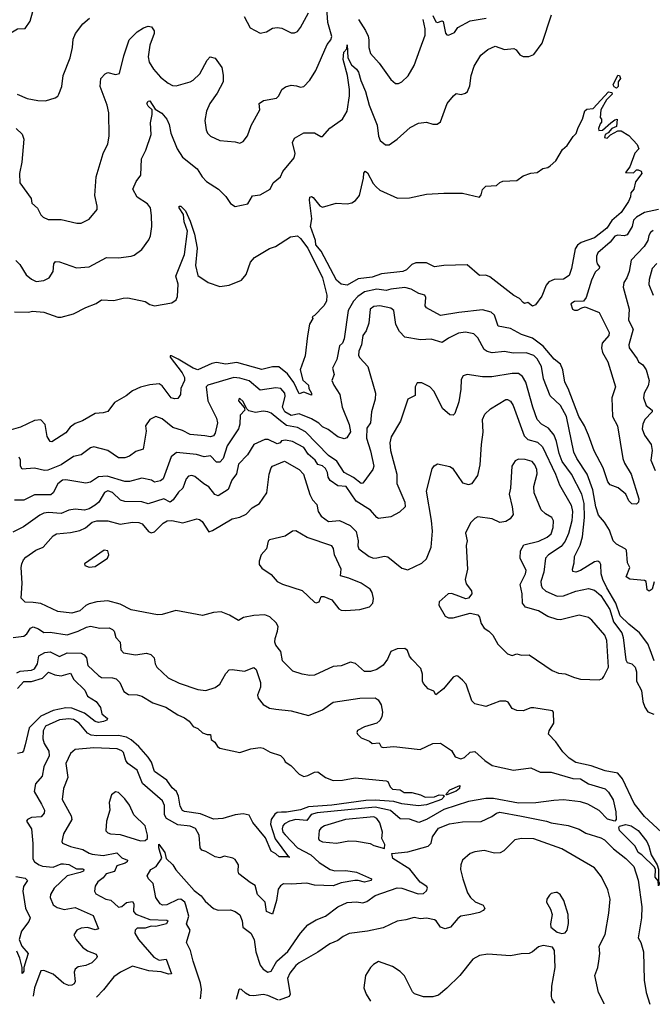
# Model space of a CAD drawing. Extents: x 1552033 to 1694788, y 811965 to 917215.
# Tile 394 of 632: x 1650519 to 1654586, y 830679 to 837003. Entities that reach past the tile are written whole.
import ezdxf

# ---------------------------------------------------------------- set-up
doc = ezdxf.new("R2010")
doc.units = 0

msp = doc.modelspace()

# ---------------------------------------------------------------- linework, layer by layer
at = {"layer": '0CON20XD'}
for points in [[(1650405, 836898), (1650435, 836902.5), (1650505, 836943.8), (1650553.6, 836946.4), (1650587, 836993), (1650625.5, 837135)], [(1650496.7, 836305), (1650535, 836268.8), (1650544.4, 836235), (1650531.7, 836088.3), (1650518, 836015), (1650518.8, 835955), (1650593.3, 835855), (1650597.5, 835825), (1650633, 835793), (1650655, 835750), (1650670, 835735), (1650700.9, 835720.9), (1650785, 835719.2), (1650886.1, 835696.1), (1650915, 835696.2), (1650965, 835721.2), (1651015.8, 835785), (1651017.1, 835805), (1651000.8, 835875), (1651010, 835995), (1651055, 836143.3), (1651085, 836206.7), (1651093.3, 836255), (1651092.1, 836405), (1651081.8, 836455), (1651036, 836575), (1651041.2, 836625), (1651067.5, 836655), (1651085, 836663.3), (1651135, 836651.2), (1651161.2, 836658.8), (1651187.9, 836772.1), (1651223.3, 836875), (1651274.2, 836925), (1651315, 836950.9), (1651345, 836962.1), (1651366.9, 836956.9), (1651382.7, 836932.7), (1651382.7, 836915), (1651355, 836840), (1651344.2, 836765), (1651350.5, 836730.5), (1651378.6, 836685), (1651424.2, 836635), (1651472.5, 836595), (1651501.4, 836581.4), (1651525, 836579.5), (1651615, 836604.6), (1651635, 836615.6), (1651677.5, 836655), (1651725, 836743.3), (1651744.1, 836765.9), (1651775.8, 836755.8), (1651817.3, 836697.3), (1651827.3, 836647.3), (1651825.8, 836605), (1651788.2, 836531.8), (1651741.1, 836465), (1651720.6, 836415), (1651708.1, 836355), (1651718.1, 836295), (1651726.9, 836275), (1651745, 836255.6), (1651805, 836227.8), (1651905, 836219.2), (1651935, 836210.8), (1651955, 836220), (1651983.6, 836256.4), (1652007, 836323), (1652062.5, 836425), (1652057.5, 836465), (1652085.9, 836484.1), (1652169.7, 836500.3), (1652183.8, 836515), (1652203.3, 836555), (1652227.3, 836572.7), (1652265, 836582), (1652297.7, 836577.7), (1652325, 836570), (1652345, 836574.2), (1652384.3, 836615.7), (1652423.6, 836676.4), (1652495.6, 836845), (1652520, 836875), (1652524.5, 836895.5), (1652499.7, 836985), (1652493.1, 837076.9)], [(1650503.3, 836525), (1650567.2, 836497.2), (1650636, 836484), (1650685, 836482), (1650747.7, 836502.3), (1650765, 836513.3), (1650771.2, 836525), (1650790, 836575), (1650798.8, 836645), (1650842.3, 836757.7), (1650857.5, 836825), (1650862, 836878), (1650877.5, 836915), (1650923.8, 836976.2), (1650966.7, 837013.3)], [(1651370, 836425), (1651345, 836447.5), (1651336.1, 836465), (1651345, 836481.2), (1651355, 836481.5), (1651388.9, 836428.9), (1651432.9, 836402.9), (1651464.3, 836365), (1651480.6, 836330.6), (1651490.9, 836275), (1651530.4, 836175), (1651565, 836120), (1651660, 836045), (1651692, 835995), (1651720, 835965), (1651796.2, 835915), (1651845, 835868.8), (1651875, 835823.3), (1651905, 835803.3), (1651985, 835820.8), (1652015, 835872.5), (1652065, 835878.8), (1652130, 835915), (1652148, 835955), (1652195, 835994), (1652211.1, 836028.9), (1652283.1, 836116.9), (1652288.9, 836145), (1652272, 836215), (1652285, 836242.5), (1652345, 836275.8), (1652392.5, 836277.5), (1652415, 836276.2), (1652455, 836253.3), (1652465, 836253.3), (1652512.6, 836307.4), (1652595, 836364.3), (1652624, 836416), (1652640, 836515), (1652640, 836555), (1652626.7, 836645), (1652598.3, 836748.3), (1652602.7, 836795), (1652622.7, 836817.3), (1652625, 836842.5), (1652628.7, 836758.7), (1652652.8, 836712.8), (1652685, 836685.4), (1652696.4, 836666.4), (1652712.1, 836612.1), (1652742.2, 836542.2), (1652764.7, 836455), (1652816.4, 836325), (1652824.6, 836254.6), (1652836.6, 836226.6), (1652869.7, 836199.7), (1652895, 836198.6), (1652944.6, 836235.4), (1653028, 836312), (1653081.7, 836338.3), (1653135, 836346.2), (1653175, 836333.3), (1653203, 836333), (1653225, 836347.5), (1653266.7, 836465), (1653306.7, 836515), (1653325, 836530), (1653357.7, 836522.3), (1653385, 836531.2), (1653397.3, 836542.7), (1653412.3, 836577.7), (1653422, 836645), (1653441.2, 836705), (1653483.8, 836775), (1653527.7, 836812.3), (1653575, 836834), (1653635, 836812.9), (1653695, 836818), (1653709.7, 836809.7), (1653735, 836776.7), (1653755, 836766.7), (1653793, 836767), (1653825, 836780), (1653878.1, 836851.9), (1653938.6, 837035)], [(1651962.9, 837025), (1652000.3, 836950.3), (1652065, 836916.7), (1652104.6, 836925.4), (1652145, 836948.5), (1652175, 836953.3), (1652205, 836950), (1652265, 836918), (1652285, 836920), (1652305, 836928), (1652325, 836953.8), (1652375, 837048)], [(1652696.5, 837005), (1652742.2, 836935), (1652758.6, 836898.6), (1652764.4, 836875), (1652763.5, 836825), (1652775, 836786.2), (1652830.8, 836725), (1652905, 836618.8), (1652935, 836593.3), (1652955, 836593.8), (1652975, 836603.8), (1653016.3, 836643.7), (1653055, 836710), (1653094.4, 836815.6), (1653125.5, 836904.5), (1653125.9, 836944.1), (1653113.6, 837005)], [(1653175, 837030), (1653195, 836990.6), (1653205, 836985.6), (1653235, 836996.8), (1653241.5, 836991.5), (1653256.6, 836916.6), (1653265, 836905.6), (1653275, 836904.6), (1653315, 836920.5), (1653335, 836954.3), (1653415, 836997.1), (1653516.6, 837013.4)], [(1654355, 836564.3), (1654341.2, 836571.2), (1654334.4, 836585.6), (1654365, 836648), (1654375.5, 836645.5), (1654380.6, 836625), (1654365.7, 836604.3), (1654366.6, 836573.4), (1654355, 836564.3)], [(1653815, 835164.2), (1653785, 835187.5), (1653765, 835181.2), (1653755, 835186.7), (1653733, 835213), (1653695, 835230.8), (1653541.2, 835351.2), (1653515, 835362.5), (1653475, 835360), (1653395, 835428.4), (1653245, 835424.1), (1653185, 835415.3), (1653135, 835441.6), (1653065, 835441), (1653038.9, 835431.1), (1653005, 835397), (1652981.9, 835385), (1652845, 835371.6), (1652785, 835350.2), (1652695, 835338.4), (1652625, 835298.1), (1652585, 835304.1), (1652555, 835331.2), (1652456, 835516), (1652422.2, 835557.8), (1652420, 835585), (1652388.2, 835675), (1652397.7, 835725), (1652381.5, 835845), (1652385, 835863.3), (1652395, 835868), (1652405, 835862), (1652448.3, 835808.3), (1652465, 835800), (1652554.1, 835825.9), (1652625, 835821.5), (1652655, 835827.8), (1652677.8, 835842.2), (1652704.4, 835875), (1652730, 835985), (1652732.1, 836017.9), (1652740, 836030), (1652755, 836020.8), (1652791.8, 835951.8), (1652809.8, 835929.8), (1652835, 835909.2), (1652947.8, 835857.8), (1653025, 835858.2), (1653135, 835882.1), (1653245, 835888.4), (1653365, 835890), (1653475, 835863.3), (1653485, 835877.5), (1653495, 835913.3), (1653515, 835933.8), (1653585, 835937.5), (1653605, 835957.5), (1653625, 835966.7), (1653715, 835970), (1653755, 836000), (1653805, 836017.5), (1653845, 836022.5), (1653882, 836048), (1653915, 836054.2), (1653930, 836065), (1653965, 836096.7), (1654009.3, 836170.7), (1654038.6, 836195), (1654076.9, 836253.1), (1654097, 836273), (1654108.8, 836311.2), (1654137.5, 836365), (1654152.7, 836417.3), (1654165, 836428.8), (1654206.6, 836433.4), (1654305, 836540), (1654325.5, 836535.5), (1654327.1, 836525), (1654291.5, 836488.5), (1654254.4, 836425), (1654250, 836375), (1654260, 836365), (1654260, 836345), (1654250, 836335), (1654240, 836305), (1654241.7, 836291.7), (1654265, 836293.3), (1654318.3, 836341.7), (1654345, 836361.2), (1654360, 836365), (1654355, 836317.5), (1654326.2, 836305), (1654302.7, 836277.3), (1654283.3, 836265), (1654277.5, 836247.5), (1654295, 836242.5), (1654317, 836263), (1654365, 836290), (1654385, 836290), (1654435, 836260), (1654488.3, 836201.7), (1654500, 836175), (1654473, 836147), (1654441.7, 836058.3), (1654412.5, 836022.5), (1654465, 836020), (1654485, 836040), (1654495, 836040), (1654515, 836030), (1654517.5, 836015), (1654478.3, 835961.7), (1654466, 835915), (1654448.3, 835891.7), (1654445.8, 835865), (1654432.5, 835835), (1654385, 835764), (1654325.8, 835714.2), (1654294.4, 835665), (1654215, 835601.9), (1654128.5, 835571.5), (1654104.7, 835555.3), (1654088.8, 835531.2), (1654065.5, 835404.5), (1654050.3, 835359.7), (1654013.9, 835336.1), (1653954.5, 835335.5), (1653920.7, 835319.3), (1653902.5, 835297.5), (1653875, 835226.7), (1653835, 835172.5), (1653815, 835164.2)], [(1650495, 835456), (1650520.3, 835430.3), (1650561.4, 835365), (1650595, 835336.1), (1650625, 835322), (1650675, 835328.8), (1650709.2, 835345), (1650734.5, 835385), (1650738.6, 835435), (1650750, 835450), (1650775, 835447.3), (1650885, 835410), (1650965, 835416.9), (1651077.5, 835475), (1651155, 835473.1), (1651235, 835483.5), (1651255, 835491.4), (1651303.6, 835526.4), (1651349.8, 835590.2), (1651360, 835615), (1651367.5, 835675), (1651366.9, 835745), (1651359.1, 835795), (1651340.5, 835820.5), (1651275, 835862.5), (1651246, 835915), (1651268, 835965), (1651298.1, 836005), (1651300.9, 836109.1), (1651329.2, 836165), (1651363.7, 836266.3), (1651359.3, 836340.7), (1651371.1, 836395), (1651370, 836425)], [(1650485, 835128), (1650575, 835125.6), (1650600.5, 835130.5), (1650675, 835125.6), (1650765, 835092), (1650785, 835092.5), (1650865, 835114), (1650944.6, 835155.4), (1651010, 835180), (1651045, 835204), (1651125, 835199.2), (1651184.5, 835215.5), (1651215, 835217.5), (1651325, 835193.1), (1651355, 835173.1), (1651385, 835164.5), (1651496.7, 835185), (1651523.8, 835205), (1651534, 835225), (1651536.7, 835305), (1651522.9, 835355), (1651577.5, 835495), (1651596.7, 835645), (1651576.2, 835705), (1651571.1, 835751.1), (1651544.2, 835795), (1651543.8, 835805), (1651555, 835806.2), (1651584, 835775), (1651615, 835708.8), (1651642.7, 835625), (1651660, 835535), (1651649.3, 835425), (1651665, 835360), (1651731.2, 835315), (1651805, 835290), (1651865, 835297.8), (1651945, 835330), (1651974, 835366), (1652003.3, 835445), (1652028, 835475), (1652125, 835534.5), (1652162.8, 835547.2), (1652260.7, 835609.3), (1652305, 835616.1), (1652325, 835598.4), (1652370.3, 835535), (1652464.4, 835345), (1652494, 835235), (1652490.9, 835195), (1652474, 835166), (1652415, 835102.5), (1652400, 835095), (1652402.5, 835085), (1652382.5, 835047.5), (1652368.2, 834971.8), (1652353.3, 834845), (1652322.5, 834755), (1652338.7, 834688.7), (1652375, 834656.2), (1652376.7, 834635), (1652394, 834605), (1652395, 834591.2), (1652345, 834610), (1652315, 834600.8), (1652282.1, 834672.1), (1652239.4, 834729.4), (1652184.1, 834774.1), (1652145, 834774.5), (1652075, 834756.7), (1651915, 834801), (1651845, 834791.2), (1651785, 834800.6), (1651755, 834794.7), (1651665, 834755.2), (1651635, 834765.4), (1651537.3, 834822.7), (1651495, 834844.2), (1651486.7, 834843.3), (1651485.8, 834835), (1651563.5, 834735), (1651579.2, 834705), (1651578.7, 834685), (1651554.1, 834635), (1651553.6, 834595), (1651535, 834570.3), (1651515, 834567.1), (1651491.8, 834575), (1651435, 834652.2), (1651415, 834664.4), (1651355, 834657.7), (1651295, 834642.2), (1651245, 834619.6), (1651203.1, 834586.9), (1651128.9, 834545), (1651085, 834487.5), (1651055, 834477.8), (1651005, 834473.1), (1650922.4, 834427.6), (1650875, 834409.2), (1650844.2, 834385.8), (1650815, 834348.9), (1650725, 834292.9), (1650714, 834295), (1650695, 834326), (1650683.1, 834403.1), (1650655, 834433.3), (1650615, 834428.6), (1650524.2, 834385.8), (1650465, 834368.1)], [(1654625.3, 835784.7), (1654535, 835764.2), (1654484.6, 835735), (1654464.7, 835715), (1654455.5, 835674.5), (1654425, 835621.8), (1654405.9, 835614.1), (1654365, 835618.9), (1654345, 835612), (1654315, 835574.1), (1654234.5, 835505), (1654226.4, 835485), (1654226.9, 835455), (1654231.2, 835435), (1654245.6, 835415), (1654244.4, 835405), (1654219.3, 835380.7), (1654195, 835330.8), (1654161.3, 835218.7), (1654144, 835196), (1654085, 835193.3), (1654062.7, 835177.3), (1654072.9, 835145), (1654085, 835137.5), (1654105, 835138), (1654132.5, 835152.5), (1654155, 835160), (1654243.3, 835123.3), (1654308.2, 834995), (1654306.5, 834975), (1654263.6, 834925), (1654258.9, 834895), (1654265.4, 834865), (1654299.3, 834805), (1654348.5, 834645), (1654324.5, 834575), (1654330.5, 834455), (1654362.1, 834395), (1654396.2, 834185), (1654407.1, 834155), (1654450.5, 834085), (1654499.2, 833925), (1654496.2, 833903.8), (1654485, 833892.5), (1654455, 833894.3), (1654435, 833914), (1654415.6, 833955.6), (1654365.5, 833995.5), (1654315, 834015.8), (1654300, 834035), (1654270.8, 834125), (1654211.5, 834235), (1654176.3, 834335), (1654149.3, 834395), (1654113.9, 834453.9), (1654045.8, 834635), (1654023.1, 834675), (1654010.6, 834755), (1653995, 834790.3), (1653955, 834822.5), (1653885, 834905.6), (1653815, 834956.8), (1653745, 834981.5), (1653675, 835019.1), (1653594.3, 835034.3), (1653571.5, 835105), (1653550.8, 835125), (1653495, 835140.4), (1653341.8, 835121.8), (1653224.1, 835104.1), (1653135, 835152), (1653125.5, 835165.5), (1653129.4, 835219.4), (1653122.5, 835235), (1653084.7, 835244.7), (1653035, 835272.2), (1652995, 835282.3), (1652905, 835273.2), (1652875, 835263.3), (1652815, 835273.3), (1652734.8, 835255.2), (1652693.5, 835226.5), (1652665.5, 835194.5), (1652629.7, 835135), (1652605, 834953.3), (1652595, 834926.7), (1652575, 834908.8), (1652558.5, 834821.5), (1652530, 834765), (1652540, 834725), (1652525.8, 834685), (1652537.8, 834655), (1652577.9, 834595), (1652592, 834515), (1652637.5, 834402.5), (1652644.6, 834355.4), (1652622.1, 834317.9), (1652605, 834311.4), (1652565, 834324.4), (1652502, 834372), (1652465, 834388.2), (1652441.7, 834411.7), (1652395, 834439.4), (1652315, 834472.7), (1652265, 834460.4), (1652224.1, 834485), (1652208, 834515), (1652224.7, 834585), (1652224, 834604), (1652198.6, 834635), (1652165, 834639.6), (1652065, 834624.5), (1651993.2, 834683.2), (1651935, 834701.9), (1651895, 834704.1), (1651728.8, 834655), (1651718.1, 834645), (1651727.3, 834555), (1651784.3, 834444.3), (1651791.3, 834415), (1651775, 834348), (1651765, 834330), (1651745.5, 834324.5), (1651708.7, 834331.3), (1651615, 834338.2), (1651565, 834364.6), (1651503.5, 834383.5), (1651435, 834439.6), (1651395, 834454.5), (1651355.7, 834435), (1651326.7, 834395), (1651331.2, 834361.2), (1651313.1, 834245), (1651265, 834230), (1651225, 834200), (1651195, 834189.3), (1651155, 834188.2), (1651086.3, 834236.3), (1650995, 834260.8), (1650975, 834252.9), (1650915, 834208.9), (1650865, 834198.1), (1650785, 834143.3), (1650700.1, 834109.9), (1650677.4, 834107.4), (1650615, 834122.4), (1650535.4, 834115.4), (1650524.6, 834134.6), (1650523.5, 834175), (1650515, 834194)], [(1654591.5, 835648.5), (1654573.5, 835636.5), (1654563.2, 835616.8), (1654556.6, 835585), (1654533.9, 835546.1), (1654450.2, 835459.8), (1654436.4, 835385), (1654422.3, 835345), (1654403.3, 835315), (1654399.4, 835285), (1654436.1, 835145), (1654433.2, 835073.2), (1654462.5, 835015), (1654435.6, 834915.6), (1654436.5, 834896.5), (1654488.6, 834825), (1654496, 834805), (1654525.5, 834785.5), (1654545.8, 834755), (1654565.6, 834685), (1654559.1, 834650.9), (1654533.5, 834605), (1654529.5, 834575), (1654546.9, 834525), (1654584.3, 834495), (1654584.3, 834485), (1654537.8, 834435), (1654524.4, 834405), (1654521.5, 834375), (1654535, 834334), (1654579.4, 834275), (1654585.4, 834235.4), (1654576.9, 834175), (1654605, 834108.6)], [(1654615, 835436.6), (1654585.3, 835405), (1654564.7, 835335), (1654563.2, 835303.2), (1654590.9, 835235)], [(1654597.6, 833392.4), (1654583.8, 833346.2), (1654565, 833332), (1654552.1, 833342.1), (1654545.6, 833395), (1654535, 833402), (1654440.5, 833410.5), (1654417.3, 833425), (1654442.2, 833485), (1654425.3, 833515), (1654418.9, 833595), (1654412, 833605), (1654355, 833635.5), (1654333.1, 833655), (1654310.8, 833725), (1654278.9, 833775), (1654240.2, 833820.2), (1654223.7, 833873.7), (1654203.1, 833983.1), (1654167.5, 834085), (1654099.7, 834185), (1654081.8, 834225), (1654033.6, 834455), (1653995, 834524.4), (1653928.3, 834588.3), (1653886, 834696), (1653872.6, 834775), (1653845, 834825.5), (1653825, 834846.8), (1653775, 834862.9), (1653691.3, 834861.3), (1653635, 834871.2), (1653555.4, 834864.6), (1653525, 834871.2), (1653504.5, 834885), (1653465, 834960.8), (1653437.5, 834985), (1653385, 834995.4), (1653339.3, 834990.7), (1653275, 834958.1), (1653235, 834928.9), (1653165, 834951.5), (1653095, 834946.4), (1652995, 834964.5), (1652959.9, 834999.9), (1652937.5, 835045), (1652923.3, 835135), (1652905, 835150.5), (1652835, 835164.5), (1652795, 835161.8), (1652771.5, 835145), (1652762.9, 835055), (1652745.6, 835005), (1652723.8, 834975), (1652717.2, 834915), (1652698.1, 834875), (1652697.4, 834847.4), (1652705, 834831.9), (1652757.5, 834775), (1652806.7, 834605), (1652803.3, 834565), (1652781.5, 834485), (1652773.3, 834415), (1652751.1, 834378.9), (1652748.9, 834315), (1652774.8, 834235), (1652795.3, 834135), (1652788, 834115), (1652725, 834026.1), (1652715, 834025.2), (1652665, 834063.7), (1652605, 834095.3), (1652557.4, 834167.4), (1652505, 834203.3), (1652357, 834357), (1652305, 834384.3), (1652235, 834397.1), (1652185.1, 834435.1), (1652135, 834476.2), (1652115, 834485.4), (1652085, 834487.9), (1652035, 834480.8), (1651992, 834492), (1651975.9, 834505.9), (1651955, 834551.2), (1651935, 834569.2), (1651926.7, 834565), (1651926, 834555), (1651961.7, 834511.7), (1651966.7, 834495), (1651936.5, 834463.5), (1651933.3, 834405), (1651924.7, 834375), (1651852.9, 834267.1), (1651826.7, 834185), (1651805, 834161.7), (1651785, 834162.1), (1651745, 834202), (1651705, 834196.3), (1651655, 834209.5), (1651527.5, 834222.5), (1651491.9, 834195), (1651441.1, 834055), (1651425, 834041.2), (1651385, 834033.8), (1651366.1, 834046.1), (1651305, 834059.2), (1651225, 834037.5), (1651195, 834036.6), (1651080.8, 834070.8), (1651025, 834067.3), (1650975, 834032.5), (1650945, 834025.4), (1650815, 834047.5), (1650795, 834045.8), (1650765, 834023.1), (1650733.1, 833965), (1650717.9, 833952.1), (1650615, 833951.8), (1650545, 833917.8), (1650485, 833918.1)], [(1654572.7, 832955), (1654556.5, 832995), (1654504.1, 833064.1), (1654435, 833120), (1654379.8, 833175), (1654350.3, 833255), (1654292.5, 833355), (1654268.5, 833408.5), (1654257.1, 833445), (1654253.8, 833503.8), (1654247.7, 833517.7), (1654235, 833524.4), (1654215, 833521.5), (1654125, 833465.7), (1654094.2, 833454.2), (1654075, 833460), (1654072, 833475), (1654082.5, 833515), (1654084.6, 833555), (1654122, 833628), (1654138, 833682), (1654149, 833805), (1654146.7, 833895), (1654131.9, 833955), (1654065.3, 834085), (1654006.3, 834166.3), (1653986.1, 834216.1), (1653970.3, 834295), (1653954.7, 834335), (1653919.2, 834379.2), (1653872.9, 834405), (1653845.3, 834435.3), (1653816.7, 834515), (1653773.3, 834675), (1653751.2, 834711.2), (1653725, 834730.4), (1653685, 834730.4), (1653555, 834709.7), (1653495, 834708.5), (1653395, 834724.2), (1653370, 834715), (1653357.9, 834692.1), (1653355, 834630), (1653341.2, 834548.8), (1653315.8, 834474.2), (1653305, 834463.3), (1653283.3, 834465), (1653236, 834505), (1653184.3, 834615), (1653155, 834645.7), (1653105, 834670), (1653075, 834670), (1653062, 834645), (1653060.9, 834589.1), (1653014.1, 834565.9), (1652995, 834508.8), (1652967.8, 834425), (1652906, 834324), (1652898.8, 834285), (1652903.5, 834236.5), (1652944.3, 834085), (1652942.9, 834025), (1652993.8, 833905), (1652996.7, 833875), (1652960.3, 833839.7), (1652905, 833810), (1652825, 833800), (1652815.7, 833805.7), (1652775, 833852), (1652681.7, 833911.7), (1652616.9, 834005), (1652565, 834009.5), (1652514.6, 834044.6), (1652501.4, 834065), (1652497.2, 834095), (1652485, 834119.7), (1652465, 834137.8), (1652435, 834145.9), (1652418, 834175), (1652372.9, 834212.9), (1652344.6, 834255), (1652272.5, 834295), (1652226.7, 834303.3), (1652201.2, 834298.8), (1652193.3, 834285), (1652175, 834278.1), (1652116.4, 834306.4), (1652095, 834307.8), (1652025, 834274.3), (1651982.6, 834207.4), (1651925, 834149.2), (1651912.9, 834087.1), (1651882.7, 834045), (1651858.2, 833985), (1651795, 833945.8), (1651773.3, 833953.3), (1651735, 834003.3), (1651702.1, 834022.1), (1651645, 834068.9), (1651624.5, 834075.5), (1651605, 834070.6), (1651588.9, 834055), (1651567.1, 833995), (1651540.7, 833969.3), (1651505, 833918.9), (1651485.3, 833904.7), (1651445, 833925.3), (1651345, 833894), (1651305, 833907.5), (1651195, 833908.7), (1651167.7, 833917.7), (1651115, 833965.4), (1651085, 833977.3), (1651065, 833965.8), (1651028.5, 833905), (1651005, 833884.7), (1650965, 833861.4), (1650935, 833853.2), (1650875, 833860.4), (1650835, 833852.3), (1650785, 833830.6), (1650705, 833837.4), (1650675, 833833.3), (1650648.7, 833821.3), (1650543.8, 833746.2), (1650475, 833711.2)], [(1654644.4, 831785), (1654534.8, 831884.8), (1654469.5, 831969.5), (1654395, 832128.1), (1654365, 832164.4), (1654282.4, 832177.6), (1654191.7, 832211.7), (1654095, 832232.3), (1654050.6, 832260.6), (1654010.7, 832300.7), (1653965.8, 832365), (1653919.2, 832415), (1653922.7, 832435), (1653953.5, 832485), (1653950, 832555), (1653943.3, 832565), (1653825, 832583.1), (1653805, 832582.5), (1653755.9, 832564.1), (1653715, 832566.2), (1653685, 832578.8), (1653659.5, 832619.5), (1653645, 832626.2), (1653605, 832626), (1653515, 832592), (1653445, 832610), (1653425, 832628.8), (1653388.1, 832735), (1653365, 832762), (1653335, 832786.2), (1653325, 832788.8), (1653305, 832781.2), (1653243.6, 832706.4), (1653195, 832667.5), (1653181.2, 832691.2), (1653145, 832705.7), (1653115, 832738.6), (1653109.2, 832755), (1653108.9, 832798.9), (1653098.5, 832835), (1653039.5, 832895), (1653024.6, 832915), (1653011.3, 832951.3), (1652994.5, 832964.5), (1652945, 832961.8), (1652905, 832945.5), (1652882.5, 832895), (1652855, 832857.1), (1652815, 832829.2), (1652775, 832815.7), (1652735.8, 832815.8), (1652678.3, 832868.3), (1652645, 832876.2), (1652585, 832854), (1652535, 832849.2), (1652415, 832793.1), (1652385, 832790), (1652335, 832800.6), (1652275, 832818), (1652208.5, 832885), (1652196.7, 832945), (1652166.2, 832985), (1652160, 833005), (1652161.2, 833028.8), (1652175.8, 833075.8), (1652181.4, 833105), (1652168.3, 833128.3), (1652127.6, 833167.6), (1652095, 833180), (1652025, 833176.9), (1651957.1, 833162.9), (1651925, 833143.3), (1651868.3, 833178.3), (1651815, 833199.2), (1651765, 833195.7), (1651695, 833176.2), (1651522.4, 833207.6), (1651435, 833183.8), (1651405, 833181.5), (1651235, 833213.5), (1651165, 833249.4), (1651085, 833270.6), (1651015, 833264.4), (1650965, 833250.9), (1650945, 833241.1), (1650905, 833205.4), (1650855, 833191.8), (1650765, 833203.1), (1650655, 833254.5), (1650605, 833260), (1650555, 833262), (1650527.3, 833287.3), (1650533.6, 833385), (1650527.8, 833485), (1650532.8, 833507.2), (1650544, 833535), (1650558.3, 833551.7), (1650623.3, 833595), (1650668.8, 833615), (1650735, 833687.1), (1650755, 833700), (1650845, 833708.5), (1650905, 833722.3), (1650941.4, 833738.6), (1650985, 833775.3), (1651015, 833784.1), (1651055, 833785.4), (1651085, 833783.8), (1651165, 833764.1), (1651245, 833776.1), (1651285, 833774.6), (1651306.5, 833765), (1651346.8, 833716.8), (1651365, 833706.9), (1651385, 833714.4), (1651440.5, 833769.5), (1651466.7, 833785), (1651497.4, 833787.4), (1651568.6, 833771.4), (1651656.7, 833796.7), (1651675, 833794), (1651690.9, 833780.9), (1651734.5, 833714.5), (1651758.6, 833721.4), (1651885, 833796.9), (1651935, 833808.6), (1651975, 833827.1), (1652013, 833867), (1652060, 833895), (1652106.7, 833965), (1652123.1, 834085), (1652135.6, 834124.4), (1652145, 834135.8), (1652221.7, 834168.3), (1652314.8, 834115), (1652342.3, 834085), (1652383.2, 833953.2), (1652400.4, 833920.4), (1652428.9, 833888.9), (1652436.9, 833845), (1652457.3, 833815), (1652505, 833780), (1652575, 833786), (1652643.1, 833755), (1652682.5, 833715), (1652694.5, 833655), (1652693, 833623), (1652700, 833605), (1652765, 833554.5), (1652792.5, 833545), (1652815.8, 833545.8), (1652865, 833557.5), (1652885, 833553.6), (1652975, 833481.4), (1653015, 833469.4), (1653105, 833512.9), (1653135, 833541.2), (1653163.1, 833615), (1653171.9, 833718.1), (1653167.2, 833787.2), (1653133.5, 833975), (1653171.2, 834118.8), (1653182.3, 834137.7), (1653205, 834151.2), (1653285, 834134.2), (1653301.7, 834121.7), (1653365, 834029.2), (1653405, 834017.8), (1653427.5, 834025), (1653464.5, 834075.5), (1653479.1, 834145), (1653486.6, 834275), (1653498.8, 834355), (1653494.6, 834434.6), (1653509.4, 834470.6), (1653546.2, 834503.8), (1653645, 834562.9), (1653655, 834564.3), (1653675, 834554), (1653691.1, 834525), (1653761.4, 834331.4), (1653785, 834306.2), (1653848.7, 834288.7), (1653879.7, 834259.7), (1653962.8, 834085), (1653988.2, 834015), (1654063.7, 833885), (1654071.9, 833845), (1654067.6, 833785), (1654046.4, 833703.6), (1654025.5, 833654.5), (1654000.7, 833619.3), (1653918.2, 833565), (1653900, 833545), (1653888.4, 833455), (1653868.8, 833395), (1653870.6, 833370.6), (1653878, 833355), (1653901.8, 833331.8), (1653975, 833301.6), (1654015, 833302.5), (1654093.1, 833333.1), (1654175, 833349.1), (1654215, 833338.7), (1654254.7, 833305), (1654312.8, 833215), (1654336.7, 833135), (1654390, 833065), (1654398.7, 833035), (1654415, 832892), (1654425, 832874.4), (1654455, 832865.6), (1654475, 832844), (1654484.7, 832814.7), (1654484.6, 832755), (1654516.1, 832695), (1654525, 832623.3), (1654537.9, 832587.9), (1654557.2, 832557.2), (1654595, 832542.2)], [(1654245, 832763.1), (1654265, 832772.5), (1654274.3, 832785), (1654303.1, 832845), (1654293.5, 833015), (1654280.8, 833050.8), (1654197.3, 833147.3), (1654175, 833163.1), (1654115, 833178.9), (1653995, 833147.8), (1653975, 833150), (1653915, 833169.1), (1653855, 833207.1), (1653770.8, 833230.8), (1653752.2, 833255), (1653749.2, 833315), (1653735.5, 833375), (1653771.1, 833445), (1653774.6, 833465), (1653737.1, 833545), (1653738, 833592), (1653759.5, 833630.5), (1653855.6, 833654.4), (1653910.6, 833679.4), (1653935, 833701.9), (1653948.3, 833741.7), (1653951.5, 833785), (1653939.2, 833805), (1653898.5, 833828.5), (1653871.1, 833855), (1653825.5, 833965), (1653824.4, 834005), (1653844.5, 834085.5), (1653842.7, 834115), (1653830.9, 834145), (1653814, 834165), (1653769.3, 834179.3), (1653725, 834180.5), (1653705, 834170), (1653683.3, 834135), (1653674.2, 833995), (1653665.7, 833955), (1653685.7, 833875), (1653691.2, 833825), (1653671.7, 833798.3), (1653645, 833781.2), (1653605, 833774.2), (1653556.8, 833796.8), (1653465, 833809.2), (1653445, 833799.2), (1653417.4, 833772.6), (1653385.5, 833705), (1653395.5, 833655), (1653389.4, 833625), (1653396.9, 833475), (1653383.3, 833406.7), (1653389.6, 833379.6), (1653424.3, 833335), (1653425.7, 833315), (1653405, 833287.5), (1653387.3, 833282.7), (1653325, 833306.8), (1653295, 833317.9), (1653273.4, 833316.6), (1653216, 833265), (1653212.7, 833242.7), (1653253, 833173), (1653275, 833162), (1653305, 833161.2), (1653415, 833191.2), (1653465, 833180), (1653475.8, 833165), (1653485.5, 833125), (1653504.6, 833095), (1653535.4, 833075.4), (1653560.2, 833050.2), (1653591.7, 832991.7), (1653655, 832929.5), (1653685, 832920), (1653715, 832930.5), (1653745, 832922.5), (1653795, 832924.4), (1653943, 832823), (1653982.5, 832805), (1654025, 832802), (1654085, 832777.3), (1654125, 832768.2), (1654245, 832763.1)], [(1652615, 833207.5), (1652705, 833214.4), (1652767.5, 833232.5), (1652790, 833255), (1652792.5, 833285), (1652784, 833325), (1652772, 833345), (1652713.3, 833385), (1652635, 833416.4), (1652580.7, 833430.7), (1652584.4, 833475), (1652543.5, 833565), (1652536.4, 833606.4), (1652524.5, 833624.5), (1652367.4, 833677.4), (1652295, 833719.2), (1652272.1, 833717.9), (1652224.5, 833685.5), (1652125, 833662.5), (1652116.8, 833653.2), (1652106, 833605), (1652072, 833565), (1652057.5, 833525), (1652057.5, 833505), (1652075, 833480), (1652135, 833438.8), (1652173.3, 833395), (1652207.9, 833377.9), (1652335, 833337.5), (1652415, 833262.9), (1652425, 833258), (1652445, 833263.3), (1652457.5, 833297.5), (1652475, 833298.8), (1652525, 833276), (1652570.2, 833220.2), (1652585, 833210.8), (1652615, 833207.5)], [(1650965, 833486.2), (1651005, 833491.2), (1651082.5, 833545), (1651092.5, 833565), (1651085, 833592.5), (1651062.5, 833595), (1650935, 833507.5), (1650937, 833497), (1650965, 833486.2)], [(1650476.1, 833036.1), (1650545.5, 833044.5), (1650565, 833058.5), (1650588.9, 833095), (1650605, 833102.7), (1650640.1, 833090.1), (1650675, 833066.5), (1650715, 833068.7), (1650825, 833052.2), (1650895, 833075.3), (1650947.6, 833102.4), (1650975, 833107.2), (1651035, 833095.4), (1651095, 833096.2), (1651115, 833087.5), (1651126.4, 833075), (1651136.7, 833035), (1651164.4, 833005), (1651170, 832955), (1651185.9, 832935.9), (1651264, 832924), (1651335, 832933.9), (1651362.9, 832925), (1651383.3, 832905), (1651390, 832865), (1651400, 832845), (1651472.9, 832775), (1651545, 832740.9), (1651665, 832700.9), (1651715, 832695.5), (1651776.4, 832713.6), (1651805.4, 832735), (1651845, 832804.2), (1651865, 832826.7), (1651885, 832829.4), (1651965, 832819.4), (1652025, 832842), (1652038.7, 832828.7), (1652066.9, 832745), (1652067.1, 832715), (1652048, 832665), (1652052, 832645), (1652085, 832604.2), (1652125, 832582.2), (1652165, 832574.5), (1652265, 832564.3), (1652375, 832533.8), (1652465, 832570), (1652535, 832620.5), (1652706.1, 832646.1), (1652805, 832648.1), (1652824.2, 832635), (1652843.2, 832603.2), (1652850.8, 832555), (1652846.1, 832526.1), (1652835, 832502), (1652815, 832485.7), (1652735, 832461.9), (1652691.3, 832438.7), (1652686, 832425), (1652690, 832415), (1652715, 832390), (1652768.3, 832368.3), (1652785, 832354), (1652828.8, 832358.8), (1652843.3, 832333.3), (1652855, 832328.6), (1652925, 832334.4), (1653093.9, 832316.1), (1653175, 832353.3), (1653225, 832356.2), (1653295, 832308.8), (1653318.9, 832268.9), (1653355, 832255.4), (1653378, 832265), (1653415, 832298.6), (1653445, 832303.3), (1653509.4, 832245), (1653556.8, 832213.2), (1653692.7, 832182.7), (1653805, 832198.9), (1653865, 832170), (1653935, 832169.5), (1654075, 832128.6), (1654125, 832126.5), (1654175, 832095.3), (1654282, 832062), (1654305, 832041.2), (1654335, 831992.5), (1654352.3, 831915), (1654353.6, 831866.4), (1654345, 831855.4), (1654298.7, 831868.7), (1654244.4, 831924.4), (1654172, 831965), (1654125, 831978.9), (1654015, 831993.3), (1653952.6, 831987.4), (1653836, 831974), (1653725, 831970.9), (1653565, 832001.5), (1653515, 832001.7), (1653405, 831982.6), (1653245, 831931.2), (1653135, 831865.2), (1653085, 831846.9), (1653025, 831867.5), (1652965, 831871.3), (1652903.1, 831923.1), (1652805, 831945.5), (1652432, 831908), (1652392.9, 831897.1), (1652365, 831860.6), (1652295, 831866.7), (1652252.5, 831855), (1652222.2, 831837.8), (1652210.5, 831825), (1652205.7, 831805), (1652210.8, 831785), (1652225, 831766.6), (1652305, 831684.3), (1652389.9, 831639.9), (1652445, 831590.6), (1652515.3, 831545.3), (1652545, 831536.6), (1652615, 831537.5), (1652685, 831528.3), (1652780, 831485), (1652778.8, 831475), (1652735, 831463.3), (1652695.2, 831474.8), (1652674.4, 831474.4), (1652585, 831458.6), (1652535, 831440), (1652415.1, 831445.1), (1652365, 831457.5), (1652265, 831450), (1652215, 831453.8), (1652195, 831440.4), (1652181.3, 831418.7), (1652168.9, 831345), (1652145, 831258), (1652104.4, 831274.4), (1652097.5, 831335), (1652046.9, 831385), (1652033.1, 831443.1), (1652000.3, 831460.3), (1651927.3, 831517.3), (1651922.5, 831535), (1651925.5, 831575.5), (1651905, 831608.8), (1651888.6, 831618.6), (1651835, 831630.8), (1651805, 831620), (1651775, 831625.7), (1651715, 831660.6), (1651688.8, 831668.8), (1651678.9, 831685), (1651673.1, 831765), (1651648, 831808), (1651615, 831824), (1651535, 831831.6), (1651463.2, 831873.2), (1651450, 831895), (1651450, 831955), (1651436.5, 831986.5), (1651308.1, 832098.1), (1651273.7, 832183.7), (1651213.5, 832225), (1651200.4, 832245), (1651186.2, 832296.2), (1651175, 832307.5), (1651145, 832320), (1650995, 832325.8), (1650875, 832315.6), (1650845, 832289.4), (1650815.4, 832225), (1650829.2, 832135), (1650800, 832065), (1650791.8, 831995), (1650848.7, 831888.7), (1650853.1, 831865), (1650801.4, 831775), (1650790, 831725), (1650793.3, 831715), (1650845, 831692.5), (1650925, 831672.8), (1650965, 831648.9), (1650985, 831644.1), (1651055.3, 831635.3), (1651142.2, 831652.2), (1651175, 831618.9), (1651211.4, 831605), (1651210.5, 831595), (1651197.5, 831585), (1651142.5, 831567.5), (1651127.8, 831532.2), (1651075, 831516.4), (1651055, 831491.1), (1651021.4, 831465), (1651003.2, 831436.8), (1650998.9, 831405), (1651008.9, 831388.9), (1651072, 831355), (1651105, 831347.3), (1651155, 831303.3), (1651175, 831306.5), (1651205, 831332.3), (1651245, 831338.5), (1651251.5, 831325), (1651249.5, 831275), (1651265, 831258.2), (1651355, 831223.9), (1651465, 831220.3), (1651472.1, 831215), (1651462.5, 831195), (1651395, 831178.3), (1651365, 831180.5), (1651325, 831167.3), (1651275, 831168.8), (1651261.3, 831155), (1651258.9, 831135), (1651283.1, 831095), (1651382.2, 830982.2), (1651415, 830961.6), (1651459.4, 830969.4), (1651495.5, 830874.5), (1651475, 830872.1), (1651428.4, 830888.4), (1651348.8, 830895), (1651245, 830924.6), (1651167.5, 830885), (1651124, 830855), (1651106, 830835), (1651058.3, 830771.7), (1651012.1, 830724.1)], [(1650501.4, 832808.6), (1650520.8, 832819.2), (1650595, 832824.5), (1650615, 832833.4), (1650633.8, 832865), (1650642.6, 832917.4), (1650680.5, 832939.5), (1650715, 832942.5), (1650775, 832913.9), (1650825, 832935.8), (1650915, 832933.8), (1650933.3, 832923.3), (1650947.5, 832905), (1650956.2, 832855), (1651025, 832790.4), (1651045, 832777.7), (1651115, 832776.4), (1651138.6, 832768.6), (1651162.5, 832745), (1651187.9, 832687.9), (1651218.9, 832668.9), (1651275, 832666.2), (1651305, 832657.7), (1651375, 832614.5), (1651458.3, 832588.3), (1651535, 832539.4), (1651579.3, 832519.3), (1651608.3, 832498.3), (1651635, 832463.8), (1651665, 832451.2), (1651693.4, 832423.4), (1651725, 832412.2), (1651745, 832412.5), (1651750.2, 832380.2), (1651773.2, 832363.2), (1651790.8, 832335), (1651805, 832324.3), (1651935, 832295.6), (1652005, 832319.1), (1652065, 832327.5), (1652085, 832324.2), (1652129.3, 832299.3), (1652195, 832277.1), (1652216, 832256), (1652225.7, 832235.7), (1652262.7, 832212.7), (1652315, 832158), (1652345, 832142.5), (1652371.7, 832148.3), (1652415, 832170), (1652435, 832172), (1652485.8, 832135.8), (1652535, 832116), (1652595, 832118), (1652675.6, 832134.4), (1652875, 832114.2), (1652885, 832110), (1652900, 832075), (1652915, 832060), (1652965, 832057.5), (1652990, 832040), (1653039.6, 832039.6), (1653095.5, 832025.5), (1653125, 832010), (1653185, 832010.6), (1653214.6, 832025.4), (1653241.9, 832021.9), (1653250, 832015), (1653231.1, 831995), (1653135, 831959.2), (1653083.1, 831953.1), (1652975, 831966.2), (1652925, 831982.6), (1652805, 831990.6), (1652745, 831987.8), (1652525, 831958.5), (1652375, 831946.4), (1652325, 831928.6), (1652235, 831912.1), (1652202.9, 831912.9)], [(1654598.5, 832885), (1654572.7, 832955)], [(1650505, 832707.2), (1650545, 832753.3), (1650595, 832753.4), (1650665, 832773.9), (1650705, 832813.1), (1650745, 832794.5), (1650785, 832788.5), (1650845, 832806.8), (1650865.9, 832765.9), (1650936.5, 832696.5), (1650955, 832658.4), (1651010.3, 832625), (1651038.1, 832585), (1651047.3, 832545), (1651083.1, 832515), (1651078.6, 832505), (1651057.1, 832495), (1651025, 832488.8), (1651004.8, 832494.8), (1650935, 832549), (1650855, 832580.3), (1650815, 832583.8), (1650735, 832565.2), (1650655, 832528.7), (1650578.8, 832455), (1650555, 832345.7), (1650543.8, 832306.2), (1650533.8, 832296.2), (1650505, 832289.6)], [(1652202.9, 831912.9), (1652175, 831911), (1652159.4, 831900.6), (1652134.8, 831865.2), (1652130.2, 831835), (1652161.2, 831741.2), (1652246, 831625.2), (1652255.7, 831625), (1652246, 831625.2), (1652186.1, 831626.1), (1652166.5, 831646.5), (1652135, 831662.9), (1652098.5, 831748.5), (1652017.6, 831847.6), (1651994.2, 831894.2), (1651955, 831901.9), (1651905, 831895.6), (1651825, 831872.3), (1651765, 831868.9), (1651681.4, 831901.4), (1651577.5, 831917.5), (1651565, 831924.1), (1651551.4, 831951.4), (1651539.9, 832015), (1651526.1, 832045), (1651499.9, 832069.9), (1651465, 832117.8), (1651385.7, 832175), (1651365.7, 832235), (1651345, 832266.5), (1651285.3, 832335), (1651235, 832378.5), (1651205, 832394.8), (1651155, 832405.5), (1651015, 832402.7), (1650977.4, 832407.4), (1650955, 832421.3), (1650900.2, 832485), (1650865, 832508.8), (1650835, 832513.4), (1650775, 832506.8), (1650685, 832465.9), (1650669.7, 832435), (1650668.6, 832385), (1650675.8, 832355), (1650706.7, 832305), (1650708.7, 832275), (1650674, 832205), (1650662.5, 832145), (1650620, 832095), (1650610.9, 832045), (1650659.6, 831965), (1650677.5, 831925), (1650676.6, 831906.6), (1650656, 831884), (1650595, 831878.2), (1650568.8, 831865), (1650562, 831855), (1650594.2, 831805), (1650602.6, 831712.6), (1650603.2, 831613.2), (1650614.8, 831594.8), (1650645, 831573.8), (1650665, 831566.8), (1650735, 831560.8), (1650785, 831581), (1650801.4, 831581.4), (1650835, 831576.3), (1650885, 831549), (1650925, 831550), (1650931.5, 831545), (1650929.6, 831535), (1650908.1, 831525), (1650824.6, 831505), (1650739.4, 831425), (1650716, 831385), (1650714.2, 831365), (1650735, 831317.1), (1650760.3, 831300.3), (1650805, 831288.4), (1650875, 831299.7), (1650990.4, 831250.4), (1651026.1, 831163.9), (1651005, 831157.9), (1650955, 831172.7), (1650915, 831168.8), (1650885.8, 831155), (1650867.1, 831125), (1650880.8, 831095), (1650922.5, 831045), (1650955, 831022.9), (1651010.8, 831000.8), (1651016, 830986), (1651012.2, 830975), (1650983.2, 830945), (1650945, 830928.8), (1650895, 830919.6), (1650875.6, 830905), (1650870, 830885), (1650875.2, 830825), (1650868.9, 830811.1), (1650855, 830801.6), (1650835, 830800.8), (1650802.9, 830812.9), (1650735, 830873.2), (1650675, 830896.5), (1650654, 830895), (1650613.6, 830785), (1650605, 830730.4)], [(1653265, 832024.2), (1653260, 832025), (1653264, 832035), (1653284.2, 832055.8), (1653348.8, 832085), (1653345.6, 832065), (1653325, 832047.1), (1653265, 832024.2)], [(1651295, 831730), (1651325, 831731.2), (1651340, 831745), (1651341.2, 831765), (1651324.4, 831825), (1651252.9, 831895), (1651225, 831958.8), (1651195, 831998.8), (1651155, 832040), (1651135, 832043.3), (1651110, 832025), (1651094.3, 831975), (1651097.5, 831925), (1651077.5, 831855), (1651073.6, 831793.6), (1651085, 831780.8), (1651103.5, 831773.5), (1651165, 831769.1), (1651295, 831730)], [(1651680.7, 830713.1), (1651686.8, 830775), (1651681.1, 830815), (1651633.3, 830955), (1651616.4, 831025), (1651592, 831075), (1651613.9, 831155), (1651591.4, 831195), (1651605.4, 831245.4), (1651587.5, 831315), (1651580, 831335), (1651554.3, 831354.3), (1651535, 831352.5), (1651465, 831318.5), (1651436.8, 831316.8), (1651422, 831325), (1651394.4, 831365), (1651376.9, 831455), (1651346, 831485), (1651338, 831505), (1651362, 831545), (1651395.4, 831564.6), (1651431.7, 831618.3), (1651413.3, 831685), (1651413, 831707), (1651452.5, 831655), (1651460, 831615), (1651502.9, 831575), (1651522.1, 831542.1), (1651590.8, 831465), (1651640.2, 831410.2), (1651685, 831375.8), (1651712, 831342), (1651763.8, 831295), (1651795, 831283.1), (1651875, 831285.5), (1651905, 831274.5), (1651933.6, 831253.6), (1651950, 831215), (1651953.8, 831175), (1652004.2, 831135), (1652025.7, 831095), (1652036.6, 831015), (1652065, 830930.8), (1652085, 830904.3), (1652115, 830885.7), (1652135, 830891.9), (1652172.5, 830955), (1652241.9, 831018.1), (1652323.3, 831136.7), (1652371.1, 831188.9), (1652425, 831222.5), (1652485, 831246), (1652565, 831304.5), (1652625, 831332.5), (1652685, 831336.7), (1652725, 831330.5), (1652751.5, 831338.5), (1652805, 831378.6), (1652945, 831426.4), (1652975, 831423.9), (1653081.4, 831388.6), (1653115, 831391.6), (1653135, 831406.9), (1653141.2, 831425), (1653136.9, 831435), (1653094, 831464), (1653027.4, 831547.4), (1652917.5, 831615), (1652911.7, 831648.3), (1653015, 831658.6), (1653143.8, 831695), (1653164.3, 831715), (1653173.5, 831755), (1653210.7, 831809.3), (1653281.9, 831838.1), (1653365, 831851.8), (1653485.8, 831854.2), (1653555, 831884.5), (1653583.2, 831906.8), (1653605, 831912.6), (1653745, 831888.1), (1653905, 831855.3), (1653935, 831843.8), (1654045, 831826.9), (1654114.5, 831804.5), (1654158.6, 831778.6), (1654255, 831749.1), (1654278.5, 831735), (1654337.1, 831677.1), (1654415.6, 831615.6), (1654466.2, 831565), (1654495.7, 831475.7), (1654518.2, 831305), (1654516.5, 831235), (1654495.8, 831105), (1654512.5, 831075), (1654530, 831015), (1654532.9, 830835), (1654545.3, 830755.3), (1654569.7, 830678.9)], [(1652865, 831680), (1652866.2, 831705), (1652847.5, 831745), (1652852.1, 831785), (1652833.3, 831845), (1652815, 831872.1), (1652795, 831882.8), (1652613.8, 831865), (1652478, 831825), (1652455, 831811.4), (1652443.1, 831795), (1652439.4, 831745), (1652445, 831733.1), (1652465, 831722.8), (1652555, 831714.2), (1652635, 831728.8), (1652685, 831727.1), (1652772.5, 831712.5), (1652795, 831700), (1652865, 831680)], [(1654625, 831440), (1654622.5, 831472.5), (1654604.6, 831495), (1654606.2, 831545), (1654600, 831560), (1654519, 831639), (1654494.7, 831655), (1654475.5, 831695), (1654375.9, 831795), (1654369.7, 831815), (1654375, 831822.7), (1654415, 831832.9), (1654449.4, 831825), (1654495.3, 831795), (1654550, 831725), (1654564.4, 831695), (1654578.9, 831638.9), (1654616.2, 831575), (1654625, 831547.5), (1654626.2, 831466.2), (1654632.5, 831455), (1654625, 831440)], [(1654276.1, 830682.5), (1654275.7, 830685), (1654240.8, 830755), (1654216.5, 830865), (1654235.4, 830914.6), (1654242.5, 830955), (1654248.1, 831005), (1654245, 831052.5), (1654283.4, 831126.6), (1654306.4, 831263.6), (1654315.6, 831355), (1654300, 831415), (1654258.5, 831498.5), (1654214.6, 831554.6), (1654005, 831677.8), (1653825, 831740.8), (1653745, 831743.8), (1653702, 831735), (1653632, 831665), (1653608.3, 831651.7), (1653570.2, 831650.2), (1653505, 831667.3), (1653445, 831659.4), (1653415, 831647.1), (1653365.5, 831604.5), (1653354.5, 831575.5), (1653353.5, 831545), (1653367.1, 831485), (1653398.6, 831395), (1653418, 831365), (1653447.6, 831337.6), (1653498.6, 831315), (1653510, 831295), (1653498.8, 831281.2), (1653475, 831268), (1653420, 831255), (1653355, 831244.4), (1653335, 831230.6), (1653287.5, 831175), (1653255, 831163.6), (1653223.6, 831173.6), (1653196.7, 831215), (1653185, 831221.2), (1653135, 831233.1), (1653095, 831228.1), (1653055, 831235.8), (1653000.6, 831220.6), (1652945, 831213.8), (1652855, 831170.7), (1652755, 831148.8), (1652636.4, 831133.6), (1652597.5, 831115), (1652565, 831088.9), (1652512.7, 831067.3), (1652436.3, 831013.7), (1652315, 830945.9), (1652295, 830928.5), (1652255, 830878.1), (1652241.1, 830845), (1652257.1, 830745), (1652251.7, 830728.3), (1652187.9, 830705.6)], [(1650495, 831499.6), (1650555, 831489.1), (1650568.2, 831475), (1650542.2, 831435), (1650538.2, 831405), (1650556.7, 831296.7), (1650586.2, 831235), (1650578.3, 831211.7), (1650530.6, 831149.4), (1650514.6, 831095), (1650531.7, 831051.7), (1650573.3, 831005), (1650560, 830965), (1650545.5, 830915), (1650545, 830892.5), (1650535, 830876.7), (1650534.5, 830915), (1650518.8, 830975), (1650499.7, 831019.7)], [(1654005, 831134.5), (1654025, 831138), (1654038, 831155), (1654047.7, 831197.7), (1654044, 831255), (1654016.2, 831345), (1653992.5, 831385), (1653975, 831397.5), (1653965, 831397.5), (1653935, 831390), (1653925, 831380), (1653907.5, 831355), (1653906.2, 831335), (1653930.6, 831290.6), (1653942, 831255), (1653930.8, 831195), (1653934, 831175), (1653975, 831143.3), (1654005, 831134.5)], [(1653959.1, 830686), (1653941.7, 830711.7), (1653938.3, 830728.3), (1653939.4, 830795), (1653962, 830915), (1653958, 831025), (1653945, 831046.7), (1653883.7, 831056.3), (1653855, 831048.6), (1653816, 831015), (1653794.5, 831004.5), (1653743.7, 831003.7), (1653675, 830989.7), (1653529.1, 831000.9), (1653475, 830992.3), (1653431.4, 830968.6), (1653347.5, 830865), (1653265, 830782.5), (1653212.1, 830737.9), (1653175, 830728), (1653115, 830728), (1653057.1, 830747.1), (1653045, 830760), (1652992.4, 830862.4), (1652965, 830889.2), (1652915, 830922), (1652825, 830953.8), (1652793.8, 830935), (1652773.8, 830915), (1652741.2, 830865), (1652731.2, 830785), (1652746, 830745), (1652774.9, 830699.1)], [(1652182.6, 830705.6), (1652115, 830736.2), (1652085, 830741.8), (1652025, 830733.1), (1651995.8, 830735.8), (1651969.7, 830749.7), (1651945, 830773.3), (1651935, 830776.7), (1651928.3, 830771.7), (1651911.1, 830709.4)]]:
    msp.add_lwpolyline(points, dxfattribs=at)

doc.saveas('drawing.dxf')
